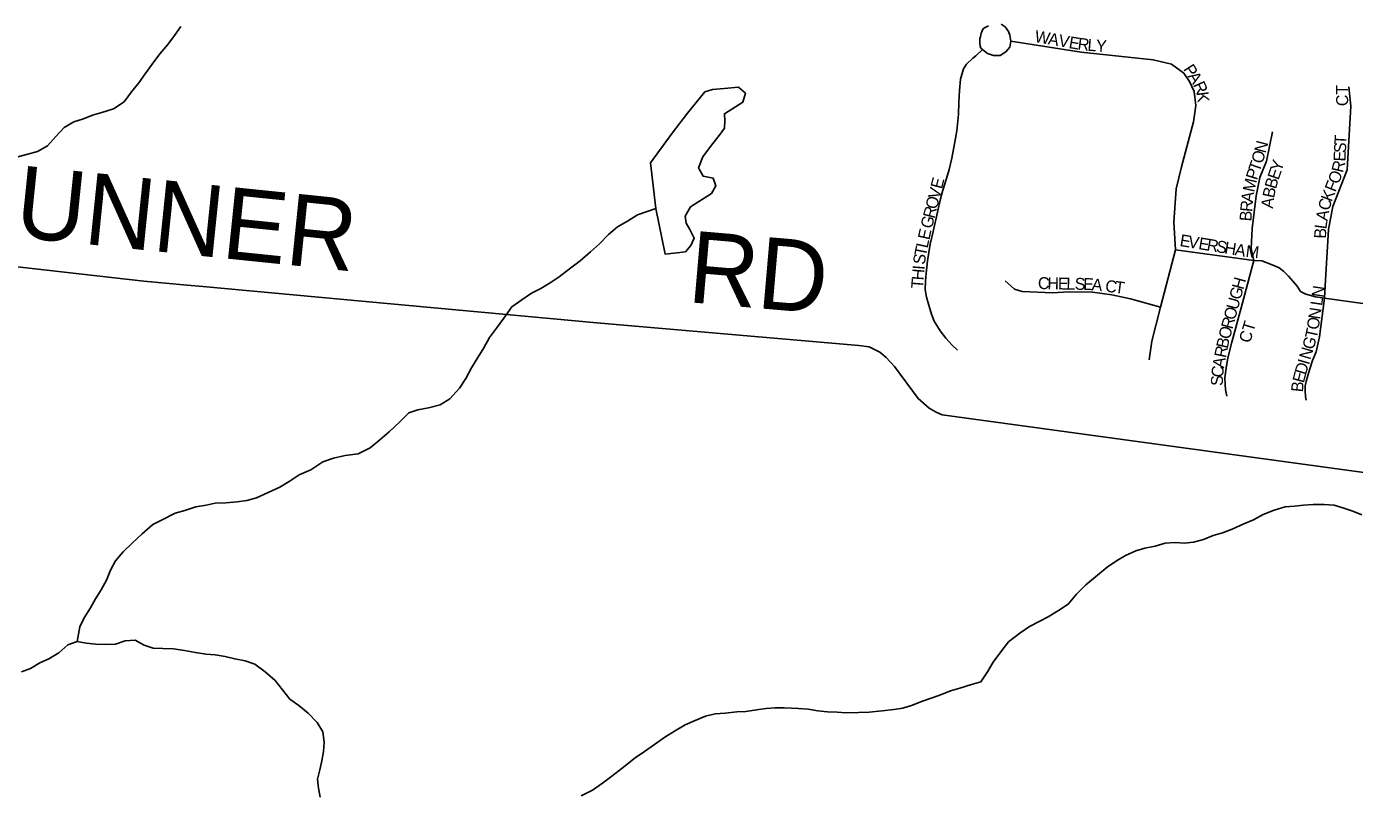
# Model space of a CAD drawing. Extents: x 1310247 to 1664935, y 284496 to 704931.
# Drawn here: x 1485662 to 1491213, y 489120 to 492324 of the extents above; entities that cross this region are included whole.
import ezdxf

# ---------------------------------------------------------------- set-up
doc = ezdxf.new("R2010")
doc.units = 0
for name, color, linetype in [('GM_P_State_Location', 7, 'Continuous'), ('GM_X_County_Subdivision_Text', 7, 'Continuous'), ('GM_X_Minor_River', 7, 'Continuous'), ('GM_X_Minor_River_Text', 7, 'Continuous'), ('GM_X_State_Location', 7, 'Continuous'), ('GM_X_Township_Subdivision', 7, 'Continuous')]:
    doc.layers.add(name, color=color, linetype=linetype)

msp = doc.modelspace()

# ---------------------------------------------------------------- linework, layer by layer
at = {"layer": 'GM_X_County_Subdivision_Text'}
for points in [[(1482184.8, 491689.2), (1482824.2, 491624.3), (1483924.1, 491508.2), (1484872.5, 491403.9), (1486152.1, 491258.9), (1486332.7, 491242.2)], [(1486332.7, 491242.2), (1486398.6, 491236.1), (1488045.5, 491084), (1489140.8, 490989.5), (1489183.8, 490984.1), (1489229.1, 490961.1), (1489256, 490939.6), (1489290.6, 490901.2), (1489388.9, 490767.6), (1489435.7, 490727.6), (1489464.1, 490710.7), (1489489.4, 490700), (1491863.9, 490374.3)]]:
    msp.add_lwpolyline(points, dxfattribs=at)
at = {"layer": 'GM_X_Minor_River'}
for points in [[(1488497.3, 492051.4), (1488424.7, 491961), (1488360.4, 491878.4), (1488270.8, 491754.3), (1488292, 491563.3)], [(1488292, 491563.3), (1488331.3, 491371.9), (1488415.8, 491381.8), (1488438.6, 491407.3), (1488453.4, 491439), (1488434.3, 491475.6), (1488418.9, 491502), (1488415.6, 491530.2), (1488436.7, 491569.7), (1488524.5, 491625.7), (1488543.4, 491657.3), (1488532.2, 491689.6), (1488490.2, 491698.7), (1488471.1, 491733.3), (1488488.3, 491779), (1488525.7, 491828.1), (1488556.8, 491867.5), (1488579.7, 491899), (1488580.5, 491929), (1488579.3, 491959.1), (1488656.8, 492007.3), (1488667.8, 492045.1), (1488638.3, 492069.9), (1488578, 492065.4), (1488529.7, 492060.6), (1488497.3, 492051.4)]]:
    msp.add_lwpolyline(points, dxfattribs=at)
at = {"layer": 'GM_X_Minor_River_Text'}
for points in [[(1486307.2, 492324.7), (1486280.5, 492287), (1486251.8, 492249.3), (1486219, 492209.8), (1486186.2, 492166.2), (1486157.4, 492126.5), (1486130.7, 492088.9), (1486100, 492051.3), (1486069.2, 492009.7), (1486024.5, 491980.3), (1485976.1, 491965), (1485937.8, 491953.6), (1485899.5, 491938.2), (1485859.1, 491924.8), (1485818.6, 491901.4), (1485783.9, 491863.8), (1485749.1, 491824.3), (1485706.6, 491800.9), (1485666.3, 491789.5), (1485619.9, 491778.2)], [(1488292, 491563.3), (1488216, 491536.5), (1488173.4, 491509.1), (1488132.8, 491485.7), (1488094.2, 491454.2), (1488057.4, 491414.7), (1488018.8, 491381.2), (1487976, 491343.8), (1487937.4, 491314.4), (1487888.6, 491277), (1487850.1, 491251.6), (1487811.6, 491228.1), (1487773.1, 491208.7), (1487732.5, 491181.3), (1487689.9, 491151.9), (1487657, 491104.3), (1487626.2, 491062.7), (1487597.5, 491023), (1487572.7, 490979.3), (1487547.9, 490939.6), (1487521.1, 490895.9), (1487498.3, 490852.2), (1487471.5, 490810.5), (1487430.7, 490767), (1487390.1, 490741.6), (1487341.8, 490728.3), (1487297.5, 490721), (1487259.2, 490707.6), (1487222.4, 490670.1), (1487177.6, 490628.7), (1487138.9, 490595.2), (1487098.2, 490561.8), (1487047.7, 490536.5), (1486993.4, 490529.4), (1486945, 490518.1), (1486900.6, 490502.8), (1486849.9, 490469.5), (1486801.4, 490448.2), (1486758.8, 490420.8), (1486720.3, 490397.4), (1486671.8, 490374.1), (1486623.3, 490352.8), (1486583, 490341.4), (1486542.7, 490336), (1486494.5, 490330.8), (1486450.3, 490329.5), (1486412.1, 490322.1), (1486369.9, 490314.7), (1486323.4, 490299.4), (1486283.1, 490288), (1486228.5, 490260.8), (1486190.1, 490241.4), (1486145.3, 490202), (1486104.5, 490164.5), (1486065.8, 490127.1), (1486033, 490089.5), (1486012.3, 490049.7), (1485995.6, 490007.9), (1485972.8, 489968.1), (1485950.1, 489930.4), (1485929.4, 489892.6), (1485902.7, 489851), (1485884, 489813.2), (1485872.9, 489751.2)], [(1491244.4, 490281.5), (1491206.6, 490296.1), (1491168.7, 490308.7), (1491128.7, 490321.4), (1491086.7, 490324.1), (1491040.5, 490324.8), (1491000.3, 490321.4), (1490962.2, 490318), (1490924, 490314.6), (1490877.6, 490301.3), (1490831.2, 490282), (1490790.7, 490260.6), (1490750.3, 490243.2), (1490701.8, 490221.9), (1490661.4, 490206.5), (1490623.1, 490195.1), (1490582.6, 490177.7), (1490540.3, 490166.3), (1490502.2, 490162.9), (1490462.1, 490165.6), (1490421.9, 490162.2), (1490379.6, 490150.8), (1490337.3, 490141.5), (1490299, 490130), (1490256.5, 490110.7), (1490218.1, 490089.2), (1490179.5, 490061.8), (1490138.8, 490028.3), (1490090, 489989), (1490051.2, 489949.5), (1490016.4, 489908), (1489975.8, 489880.5), (1489933.3, 489855.1), (1489894.8, 489835.7), (1489854.3, 489814.3), (1489813.8, 489786.9), (1489767, 489749.5), (1489734.2, 489707.9), (1489703.4, 489664.3), (1489678.6, 489624.6), (1489651.9, 489582.9), (1489611.6, 489571.5), (1489563.1, 489556.3), (1489524.8, 489544.8), (1489486.5, 489529.4), (1489448.1, 489516), (1489403.7, 489500.6), (1489365.3, 489485.2), (1489325, 489471.8), (1489286.8, 489466.4), (1489238.6, 489461.2), (1489184.3, 489456), (1489140.1, 489454.7), (1489088, 489453.5), (1489049.9, 489456.1), (1489009.8, 489456.8), (1488969.7, 489461.4), (1488929.7, 489468.1), (1488889.6, 489470.7), (1488829.5, 489473.7), (1488791.4, 489474.3), (1488753.2, 489470.9), (1488713, 489465.5), (1488668.7, 489458.2), (1488630.6, 489456.8), (1488582.4, 489451.5), (1488540.2, 489448.2), (1488499.9, 489438.8), (1488457.5, 489421.4), (1488415, 489402.1), (1488370.5, 489376.7), (1488329.9, 489351.3), (1488287.3, 489319.9)], [(1486889.2, 489099.5), (1486881.8, 489137.7), (1486878.5, 489175.8), (1486887.1, 489213.8), (1486895.8, 489251.7), (1486902.5, 489291.7), (1486905.1, 489329.8), (1486899.8, 489374), (1486876.4, 489412.5), (1486838.9, 489451.1), (1486799.3, 489483.8), (1486761.7, 489510.5), (1486732.2, 489549.1), (1486700.8, 489587.7), (1486659.3, 489624.4), (1486615.7, 489657.2), (1486575.8, 489669.9), (1486531.8, 489678.6), (1486491.8, 489689.2), (1486449.8, 489695.9), (1486411.7, 489698.5), (1486367.7, 489705.2), (1486321.7, 489714), (1486275.7, 489720.7), (1486231.5, 489721.4), (1486191.5, 489724.1), (1486153.6, 489736.7), (1486115.8, 489757.4), (1486073.6, 489754), (1486033.2, 489740.6), (1485993.1, 489739.3), (1485951, 489739.9), (1485910.9, 489744.6), (1485872.9, 489751.2), (1485834.6, 489737.8), (1485795.9, 489704.3), (1485755.3, 489678.9), (1485716.9, 489661.5), (1485678.4, 489638), (1485640.1, 489624.6)], [(1488287.3, 489319.9), (1488244.6, 489290.5), (1488206.1, 489265), (1488151.2, 489221.8), (1488108.5, 489188.4), (1488069.9, 489158.9), (1488027.3, 489129.5), (1487980.7, 489106.2)]]:
    msp.add_lwpolyline(points, dxfattribs=at)
at = {"layer": 'GM_X_State_Location'}
for points in [[(1489683.6, 492327.4), (1489675.1, 492323.1), (1489664.3, 492316.7), (1489658.3, 492309.8), (1489654.9, 492302.1), (1489652.3, 492295.6), (1489651, 492289.6), (1489649.3, 492281.5), (1489647.6, 492273.3), (1489647.2, 492263.9), (1489647.6, 492253.6), (1489648.4, 492243.3), (1489651, 492233.8), (1489657.8, 492228.1), (1489678.9, 492211.1), (1489704.4, 492203.5), (1489731.7, 492202.9), (1489755.3, 492217.5), (1489772.9, 492238.1), (1489777.2, 492262.2)], [(1490354.8, 490929.5), (1490365.7, 491007.9), (1490402.5, 491149.9), (1490464.9, 491390.5), (1490458, 491505), (1490468.1, 491644.6), (1490489.7, 491736.7), (1490540.7, 491925), (1490550, 491993.8), (1490543.4, 492051.9), (1490524.2, 492093.5), (1490500.4, 492128.6), (1490448.2, 492166.2), (1490372.2, 492185.4), (1490070.9, 492217.1), (1489777.2, 492262.2), (1489772.9, 492287.9), (1489766.5, 492303.4), (1489753.2, 492322.7), (1489736.5, 492333.4)], [(1489553.5, 490970), (1489531.7, 490991.7), (1489504.8, 491019.9), (1489481.8, 491050.6), (1489456.2, 491091.6), (1489444.7, 491121), (1489434.4, 491158.1), (1489424.2, 491191.4), (1489419, 491223.4), (1489420.3, 491259.3), (1489422.9, 491292.5), (1489425.4, 491316.9), (1489428, 491343.7), (1489439.5, 491414.1), (1489452.3, 491466.6), (1489470.2, 491547.2), (1489483, 491603.6), (1489492, 491639.4), (1489507.4, 491688.1), (1489518.9, 491726.4), (1489530.4, 491773.8), (1489540.7, 491832.7), (1489550.9, 491887.7), (1489557.3, 491958.1), (1489559.8, 492006.8), (1489562.4, 492056.7), (1489566.2, 492104), (1489579, 492147.6), (1489591.8, 492166.8), (1489617.4, 492191.1), (1489630.8, 492201.7), (1489657.8, 492228.1)], [(1491088.4, 491187), (1491091.2, 491239.8), (1491104.4, 491475), (1491122.9, 491571.5), (1491182.4, 491724.8), (1491197.9, 491991.2), (1491190.4, 492071.4)], [(1490792.5, 491345.5), (1490781.5, 491395.9), (1490785.8, 491479.4), (1490801.7, 491615.1), (1490817.6, 491693.1), (1490845.3, 491760.5), (1490870.5, 491883.4)], [(1490464.9, 491390.5), (1490792.5, 491345.5), (1490826.3, 491343.3), (1490869.3, 491327.6), (1490898, 491314.7), (1490916.6, 491300.3), (1490938.1, 491280.3), (1490957.3, 491257.3), (1490973.9, 491237.3), (1490988.3, 491215.8), (1491009.7, 491204.3), (1491049.9, 491192.8), (1491088.4, 491187), (1491408.8, 491142.6), (1491735, 491104), (1491978.6, 491061)], [(1490680.1, 490777.2), (1490674.4, 490805.9), (1490672.9, 490825.9), (1490671.5, 490854.6), (1490677.2, 490894.7), (1490684.4, 490937.7), (1490700.2, 491003.6), (1490743.2, 491162.7), (1490792.5, 491345.5)], [(1489753.5, 491259.6), (1489792, 491225.9), (1489824.2, 491214.9), (1489951.3, 491210.2), (1490021.1, 491214.1), (1490117.7, 491212.5), (1490198.5, 491201.5), (1490277, 491184.3), (1490402.5, 491149.9)], [(1491011.2, 490760.7), (1491008.3, 490775.8), (1491006.9, 490800.1), (1491006.9, 490821.6), (1491011.2, 490838.8), (1491018.3, 490864.6), (1491026.9, 490891.9), (1491038.4, 490926.2), (1491052.8, 490963.5), (1491058.5, 490987.9), (1491067.1, 491026.6), (1491088.4, 491187)]]:
    msp.add_lwpolyline(points, dxfattribs=at)

# ---------------------------------------------------------------- texts
at = {"layer": 'GM_P_State_Location'}
for s, rotation, p in [('W', 349.9628, (1489873.5, 492259.8)), ('A', 349.9591, (1489929.8, 492249.9)), ('V', 349.9591, (1489973.1, 492242.2)), ('E', 349.9493, (1490016.4, 492234.5)), ('R', 352.9967, (1490054, 492228)), ('L', 355.5188, (1490095.7, 492222.9)), ('Y', 355.6123, (1490130.8, 492220.1)), ('P', 302.6367, (1490495.6, 492145.8)), ('A', 302.6651, (1490514.6, 492116.1)), ('R', 294.3817, (1490537.5, 492080.8)), ('K', 277.0329, (1490552.7, 492048.5)), ('CT', 90, (1491186.8, 491991)), ('N', 75.604, (1490841.6, 491791.8)), ('S', 86.9929, (1491177.1, 491793.7)), ('T', 86.9987, (1491178.9, 491828.8)), ('O', 72.9826, (1490828.1, 491747.3)), ('E', 87.466, (1491175.5, 491758.6)), ('P', 72.8611, (1490805.6, 491678.9)), ('T', 70.7357, (1490815.8, 491712)), ('E', 70.563, (1490895.4, 491679)), ('Y', 72.1769, (1490907.6, 491713.7)), ('O', 68.4453, (1491146.5, 491661.5)), ('R', 76.661, (1491165, 491709.9)), ('E', 75.7329, (1489488.5, 491641.9)), ('M', 77.1037, (1490794, 491628.4)), ('B', 74.1847, (1490884.8, 491641.7)), ('F', 68.4269, (1491133.5, 491628.8)), ('O', 75.7093, (1489466.8, 491556.6)), ('V', 75.7093, (1489477.7, 491599.2)), ('A', 82.349, (1490788.4, 491585.9)), ('A', 83.5391, (1490872.1, 491561.4)), ('B', 78.0138, (1490876.8, 491603.8)), ('C', 75.1155, (1491108, 491550.9)), ('K', 68.8966, (1491117.7, 491587.8)), ('R', 75.7459, (1489457, 491518.2)), ('B', 85.3312, (1490782, 491507.7)), ('R', 85.3312, (1490785.2, 491547.2)), ('A', 79.5388, (1491100.2, 491508.6)), ('G', 75.9797, (1489446.4, 491475.6)), ('L', 82.1905, (1491095.5, 491474.4)), ('E', 77.6401, (1489435.9, 491428.7)), ('E', 350.5871, (1490480.6, 491406.2)), ('V', 350.5808, (1490515.3, 491400.5)), ('E', 350.5601, (1490558.7, 491393.3)), ('B', 88.1539, (1491094.4, 491436.2)), ('T', 78.3364, (1489421.4, 491360)), ('L', 77.8594, (1489428.5, 491394.4)), ('R', 350.6018, (1490593.5, 491387.5)), ('S', 350.5871, (1490632.6, 491381)), ('H', 350.5808, (1490667.3, 491375.3)), ('A', 350.5592, (1490710.7, 491368.1)), ('M', 353.2231, (1490756.6, 491360.5)), ('S', 82.1327, (1489416.8, 491326)), ('H', 85.6573, (1489411.9, 491261)), ('I', 85.6683, (1489415.2, 491304.9)), ('C', 358.8586, (1489889.6, 491226)), ('H', 358.8668, (1489929.2, 491225.2)), ('E', 358.876, (1489973.2, 491224.3)), ('L', 358.8526, (1490008.4, 491223.6)), ('S', 358.8648, (1490043.6, 491222.9)), ('E', 358.1418, (1490078.6, 491222.2)), ('H', 74.6673, (1490748.2, 491220.5)), ('T', 85.6516, (1489409.2, 491225.9)), ('A', 354.3525, (1490112.9, 491221.1)), ('C', 352.8659, (1490169.4, 491215.3)), ('T', 352.8869, (1490208.8, 491210.3)), ('G', 74.6673, (1490736.6, 491178)), ('N', 81.5792, (1491083, 491188.4)), ('U', 74.6673, (1490724.9, 491135.6)), ('L', 81.5755, (1491077.8, 491153.6)), ('R', 74.6618, (1490702.8, 491055)), ('O', 74.6673, (1490713.3, 491093.2)), ('O', 81.4996, (1491062.9, 491053.4)), ('N', 81.5792, (1491069.4, 491097)), ('O', 75.1685, (1490691.6, 491012.6)), ('CT', 73.6056, (1490776.9, 490997)), ('T', 77.9257, (1491054.9, 491015.6)), ('B', 77.6134, (1490683.2, 490974.4)), ('G', 73.4661, (1491041.4, 490969.3)), ('R', 78.6805, (1490675.5, 490935.8)), ('N', 73.496, (1491028.9, 490927.2)), ('C', 83.9173, (1490663.6, 490854.4)), ('A', 79.6502, (1490667.6, 490892.8)), ('D', 73.4871, (1491010.1, 490863.9)), ('I', 73.4724, (1491022.6, 490906)), ('S', 89.2077, (1490663.2, 490820.4)), ('B', 84.0647, (1490997.5, 490792.8)), ('E', 75.2745, (1491001.3, 490830.2))]:
    msp.add_text(s, height=50, rotation=rotation, dxfattribs=at).set_placement(p)
at = {"layer": 'GM_X_Township_Subdivision'}
for s, rotation, p in [('NUNNER', 354.1259, (1485318.5, 491474.7)), ('RD', 355.0738, (1488421.1, 491171.4))]:
    msp.add_text(s, height=300, rotation=rotation, dxfattribs=at).set_placement(p)

doc.saveas('drawing.dxf')
